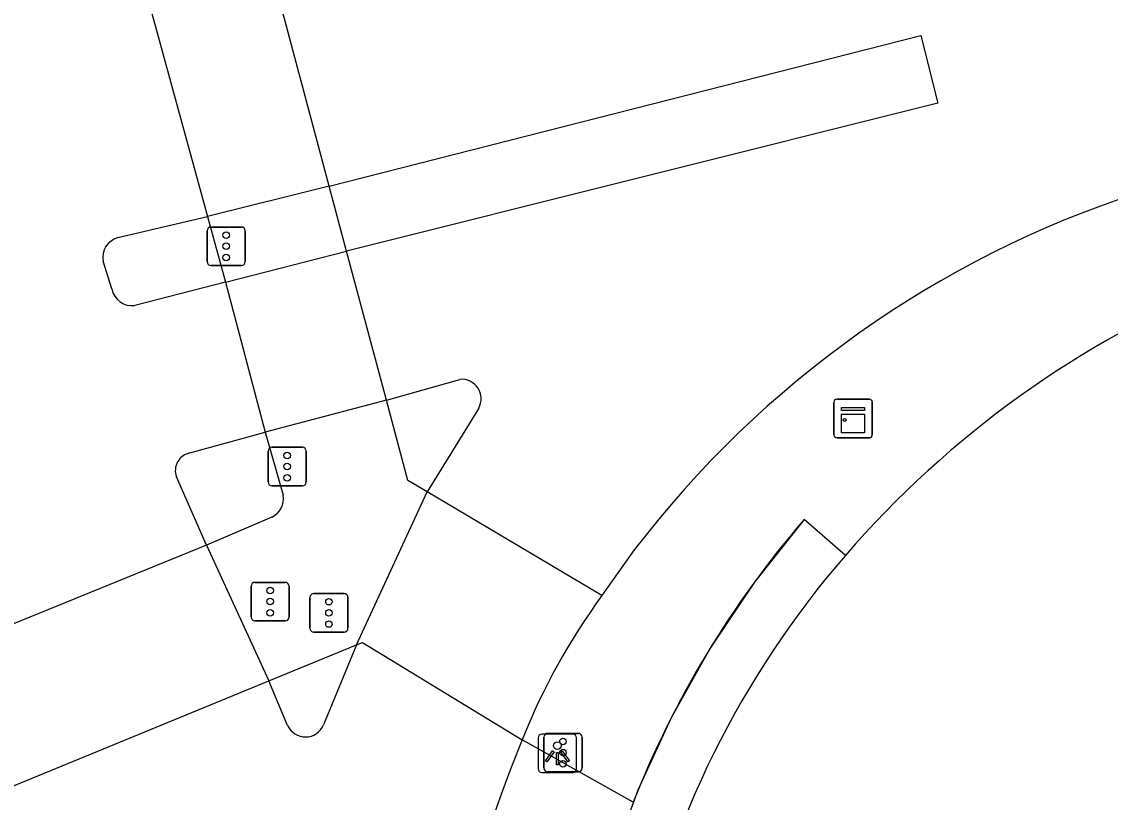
# Model space of a CAD drawing. Extents: x 161087 to 161922, y 382574 to 383873.
# Drawn here: x 161621.16 to 161649.47, y 383218.11 to 383238.39 of the extents above; entities that cross this region are included whole.
import ezdxf

# ---------------------------------------------------------------- set-up
doc = ezdxf.new("R2010")
doc.units = 0
for name, color, linetype in [('IMGEO_Kast', 7, 'Continuous'), ('IMGEO_Lichtpunt', 7, 'Continuous'), ('IMGEO_Pand', 7, 'Continuous'), ('IMGEO_Pand_overbouw', 7, 'Continuous'), ('IMGEO_Rijbaan_lokaal_gesloten', 7, 'Continuous'), ('IMGEO_Rijbaan_lokaal_open', 7, 'Continuous'), ('IMGEO_Verkeersregelinstallatiepaal', 7, 'Continuous'), ('IMGEO_Voetpad_open', 7, 'Continuous')]:
    doc.layers.add(name, color=color, linetype=linetype)

msp = doc.modelspace()

# ---------------------------------------------------------------- linework, layer by layer
at = {"layer": 'IMGEO_Kast'}
for p, q in [((161642.355, 383228.583), (161643.196, 383228.583)), ((161643.196, 383228.583), (161642.355, 383228.583)), ((161642.28, 383227.658), (161642.28, 383228.499)), ((161642.28, 383228.499), (161642.28, 383227.658)), ((161643.28, 383228.508), (161643.28, 383227.667)), ((161643.28, 383227.667), (161643.28, 383228.508)), ((161643.205, 383227.583), (161642.364, 383227.583)), ((161642.364, 383227.583), (161643.205, 383227.583))]:
    msp.add_line(p, q, dxfattribs=at)
for points in [[(161642.475, 383228.373), (161643.075, 383228.373), (161643.075, 383228.288), (161642.475, 383228.288), (161642.475, 383228.373)], [(161642.475, 383228.198), (161643.075, 383228.198), (161643.075, 383227.709), (161642.475, 383227.709), (161642.475, 383228.198)]]:
    msp.add_lwpolyline(points, dxfattribs=at)
msp.add_circle((161642.559, 383228.047), 0.0377, dxfattribs=at)
for centre, start, end in [((161642.358, 383228.505), 92.4484, 184.2845), ((161642.358, 383228.505), 92.4484, 184.2845), ((161643.202, 383228.505), 2.4484, 94.2845), ((161643.202, 383228.505), 2.4484, 94.2845), ((161642.358, 383227.661), 182.4484, 274.2845), ((161642.358, 383227.661), 182.4484, 274.2845), ((161643.202, 383227.661), 272.4484, 4.2845), ((161643.202, 383227.661), 272.4484, 4.2845)]:
    msp.add_arc(centre, 0.0779, start, end, dxfattribs=at)
at = {"layer": 'IMGEO_Lichtpunt'}
for p, q in [((161635.495, 383219.881), (161634.687, 383219.881)), ((161635.495, 383219.881), (161634.687, 383219.881)), ((161634.593, 383219.786), (161634.593, 383218.979)), ((161634.593, 383219.786), (161634.593, 383218.979)), ((161635.589, 383218.979), (161635.589, 383219.786)), ((161635.589, 383218.979), (161635.589, 383219.786)), ((161634.687, 383218.885), (161635.495, 383218.885)), ((161634.687, 383218.885), (161635.495, 383218.885))]:
    msp.add_line(p, q, dxfattribs=at)
for points in [[(161634.967, 383219.45), (161635.006, 383219.422), (161634.818, 383219.16), (161634.78, 383219.187), (161634.967, 383219.45)], [(161635.069, 383219.402), (161635.116, 383219.402), (161635.116, 383219.08), (161635.069, 383219.08), (161635.069, 383219.402)], [(161635.179, 383219.422), (161635.217, 383219.449), (161635.404, 383219.187), (161635.365, 383219.159), (161635.179, 383219.422)]]:
    msp.add_lwpolyline(points, dxfattribs=at)
msp.add_circle((161635.092, 383219.584), 0.0994, dxfattribs=at)
for centre, start, end in [((161634.687, 383219.786), 90, 180), ((161634.687, 383219.786), 90, 180), ((161635.495, 383219.786), 0, 90), ((161635.495, 383219.786), 0, 90), ((161634.687, 383218.979), 180, 270), ((161634.687, 383218.979), 180, 270), ((161635.495, 383218.979), 270, 0), ((161635.495, 383218.979), 270, 360)]:
    msp.add_arc(centre, 0.0946, start, end, dxfattribs=at)
at = {"layer": 'IMGEO_Pand'}
for centre, radius, start, end in [((161662.33, 383207.431), 26.12, 112.1474, 139.1204), ((161660.997, 383208.562), 24.372, 139.0806, 168.2033)]:
    msp.add_arc(centre, radius, start, end, dxfattribs=at)
at = {"layer": 'IMGEO_Pand_overbouw'}
msp.add_lwpolyline([(161642.581, 383224.526), (161641.505, 383225.457), (161640.217, 383223.833), (161639.063, 383222.112), (161638.051, 383220.304), (161637.186, 383218.42), (161636.475, 383216.474), (161635.823, 383214.171), (161635.381, 383211.818), (161635.153, 383209.436), (161635.14, 383207.042), (161635.344, 383204.657), (161636.74, 383204.816)], dxfattribs=at)
msp.add_arc((161660.997, 383208.562), 24.372, 139.0806, 168.2033, dxfattribs=at)
at = {"layer": 'IMGEO_Rijbaan_lokaal_gesloten'}
for points in [[(161629.159, 383234.125), (161627.602, 383239.944)], [(161624.39, 383239.187), (161625.991, 383233.335)], [(161629.159, 383234.125), (161644.543, 383238.038), (161644.982, 383236.277), (161629.612, 383232.432)], [(161623.666, 383232.784), (161625.991, 383233.335)], [(161630.648, 383228.563), (161629.612, 383232.432)], [(161623.504, 383231.449), (161623.283, 383232.168)], [(161626.46, 383231.624), (161624.105, 383231.023)], [(161626.46, 383231.624), (161627.49, 383227.731)], [(161630.648, 383228.563), (161632.552, 383229.099)], [(161633.045, 383228.355), (161631.708, 383226.178)], [(161625.538, 383227.187), (161627.49, 383227.731)], [(161625.969, 383224.795), (161625.184, 383226.567)], [(161636.251, 383223.482), (161631.708, 383226.178)], [(161625.969, 383224.795), (161617.471, 383221.333)], [(161637.089, 383224.667), (161636.251, 383223.482)], [(161629.866, 383222.201), (161629.007, 383220.119)], [(161629.866, 383222.201), (161630.021, 383222.264), (161634.174, 383219.731)], [(161619.274, 383217.849), (161627.585, 383221.263)], [(161628.077, 383220.103), (161627.585, 383221.263)], [(161634.174, 383219.731), (161633.904, 383219.053)]]:
    msp.add_lwpolyline(points, dxfattribs=at)
for centre, radius, start, end in [((161658.544, 383208.259), 27.01, 108.0448, 142.5913), ((161623.804, 383232.271), 0.531, 105.0269, 191.2303), ((161624.029, 383231.552), 0.535, 191.1203, 278.2202), ((161632.604, 383228.598), 0.504, 331.1639, 95.8957), ((161625.624, 383226.727), 0.468, 100.6139, 199.9362), ((161628.539, 383220.313), 0.507, 204.5003, 337.471), ((161653.752, 383211.181), 21.352, 158.3671, 190.981)]:
    msp.add_arc(centre, radius, start, end, dxfattribs=at)
at = {"layer": 'IMGEO_Rijbaan_lokaal_open'}
for points in [[(161629.159, 383234.125), (161625.991, 383233.335)], [(161626.46, 383231.624), (161629.612, 383232.432)], [(161630.648, 383228.563), (161627.49, 383227.731)], [(161629.866, 383222.201), (161631.708, 383226.178)], [(161625.969, 383224.795), (161627.585, 383221.263)]]:
    msp.add_lwpolyline(points, dxfattribs=at)
msp.add_arc((161650.196, 383213.31), 17.261, 143.8913, 158.1604, dxfattribs=at)
at = {"layer": 'IMGEO_Verkeersregelinstallatiepaal'}
for p, q in [((161625.985, 383232.16), (161625.985, 383232.96)), ((161625.985, 383232.96), (161625.985, 383232.16)), ((161626.085, 383233.06), (161626.875, 383233.06)), ((161626.875, 383233.06), (161626.085, 383233.06)), ((161626.975, 383232.96), (161626.975, 383232.16)), ((161626.975, 383232.16), (161626.975, 383232.96)), ((161626.875, 383232.06), (161626.085, 383232.06)), ((161626.085, 383232.06), (161626.875, 383232.06)), ((161627.57, 383226.434), (161627.57, 383227.234)), ((161627.57, 383227.234), (161627.57, 383226.434)), ((161627.67, 383227.334), (161628.46, 383227.334)), ((161628.46, 383227.334), (161627.67, 383227.334)), ((161628.56, 383227.234), (161628.56, 383226.434)), ((161628.56, 383226.434), (161628.56, 383227.234)), ((161628.46, 383226.334), (161627.67, 383226.334)), ((161627.67, 383226.334), (161628.46, 383226.334)), ((161627.226, 383223.825), (161628.016, 383223.825)), ((161628.016, 383223.825), (161627.226, 383223.825)), ((161627.126, 383222.925), (161627.126, 383223.725)), ((161627.126, 383223.725), (161627.126, 383222.925)), ((161628.116, 383223.725), (161628.116, 383222.925)), ((161628.116, 383222.925), (161628.116, 383223.725)), ((161628.757, 383223.532), (161629.547, 383223.532)), ((161629.547, 383223.532), (161628.757, 383223.532)), ((161628.657, 383222.632), (161628.657, 383223.432)), ((161628.657, 383223.432), (161628.657, 383222.632)), ((161629.647, 383223.432), (161629.647, 383222.632)), ((161629.647, 383222.632), (161629.647, 383223.432)), ((161628.016, 383222.825), (161627.226, 383222.825)), ((161627.226, 383222.825), (161628.016, 383222.825)), ((161629.547, 383222.532), (161628.757, 383222.532)), ((161628.757, 383222.532), (161629.547, 383222.532)), ((161634.742, 383219.001), (161634.742, 383219.801)), ((161634.742, 383219.801), (161634.742, 383219.001)), ((161634.842, 383219.901), (161635.632, 383219.901)), ((161635.632, 383219.901), (161634.842, 383219.901)), ((161635.732, 383219.801), (161635.732, 383219.001)), ((161635.732, 383219.001), (161635.732, 383219.801)), ((161635.632, 383218.901), (161634.842, 383218.901)), ((161634.842, 383218.901), (161635.632, 383218.901))]:
    msp.add_line(p, q, dxfattribs=at)
for centre in [(161626.48, 383232.85), (161626.48, 383232.56), (161626.48, 383232.27), (161628.065, 383227.124), (161628.065, 383226.834), (161628.065, 383226.544), (161627.621, 383223.615), (161627.621, 383223.325), (161629.152, 383223.322), (161627.621, 383223.035), (161629.152, 383223.032), (161629.152, 383222.742), (161635.237, 383219.691), (161635.237, 383219.401), (161635.237, 383219.111)]:
    msp.add_circle(centre, 0.085, dxfattribs=at)
for centre, start, end in [((161626.085, 383232.96), 90, 180), ((161626.085, 383232.96), 90, 180), ((161626.875, 383232.96), 0, 90), ((161626.875, 383232.96), 360, 90), ((161626.085, 383232.16), 180, 270), ((161626.085, 383232.16), 180, 270), ((161626.875, 383232.16), 270, 0), ((161626.875, 383232.16), 270, 0), ((161627.67, 383227.234), 90, 180), ((161627.67, 383227.234), 90, 180), ((161628.46, 383227.234), 0, 90), ((161628.46, 383227.234), 360, 90), ((161627.67, 383226.434), 180, 270), ((161627.67, 383226.434), 180, 270), ((161628.46, 383226.434), 270, 0), ((161628.46, 383226.434), 270, 0), ((161627.226, 383223.725), 90, 180), ((161627.226, 383223.725), 90, 180), ((161628.016, 383223.725), 0, 90), ((161628.016, 383223.725), 360, 90), ((161628.757, 383223.432), 90, 180), ((161628.757, 383223.432), 90, 180), ((161629.547, 383223.432), 0, 90), ((161629.547, 383223.432), 360, 90), ((161627.226, 383222.925), 180, 270), ((161627.226, 383222.925), 180, 270), ((161628.016, 383222.925), 270, 0), ((161628.016, 383222.925), 270, 0), ((161628.757, 383222.632), 180, 270), ((161628.757, 383222.632), 180, 270), ((161629.547, 383222.632), 270, 0), ((161629.547, 383222.632), 270, 0), ((161634.842, 383219.801), 90, 180), ((161634.842, 383219.801), 90, 180), ((161635.632, 383219.801), 0, 90), ((161635.632, 383219.801), 360, 90), ((161634.842, 383219.001), 180, 270), ((161634.842, 383219.001), 180, 270), ((161635.632, 383219.001), 270, 0), ((161635.632, 383219.001), 270, 0)]:
    msp.add_arc(centre, 0.1, start, end, dxfattribs=at)
at = {"layer": 'IMGEO_Voetpad_open'}
for points in [[(161629.612, 383232.432), (161629.159, 383234.125)], [(161625.991, 383233.335), (161626.46, 383231.624)], [(161631.708, 383226.178), (161631.206, 383226.476), (161630.648, 383228.563)], [(161627.49, 383227.731), (161627.959, 383226.092)], [(161627.663, 383225.52), (161625.969, 383224.795)], [(161642.581, 383224.526), (161641.505, 383225.457)], [(161627.585, 383221.263), (161629.385, 383222.003), (161629.866, 383222.201)], [(161637.061, 383218.111), (161634.174, 383219.731)]]:
    msp.add_lwpolyline(points, dxfattribs=at)
for centre, radius, start, end in [((161627.445, 383225.995), 0.523, 294.6123, 10.6662), ((161661.139, 383208.562), 25.902, 139.2882, 158.3677)]:
    msp.add_arc(centre, radius, start, end, dxfattribs=at)

doc.saveas('drawing.dxf')
